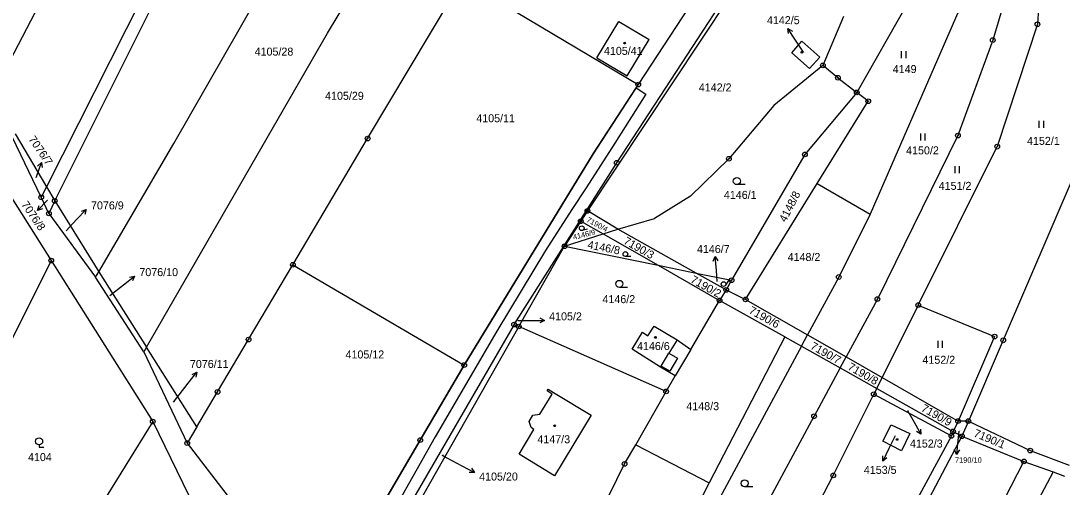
# Model space of a CAD drawing. Extents: x -593183 to -588034, y -1130415 to -1124994.
# Drawn here: x -589607.2 to -589386, y -1129979 to -1129879.8 of the extents above; entities that cross this region are included whole.
import ezdxf

# ---------------------------------------------------------------- set-up
doc = ezdxf.new("R2010")
doc.units = 0
for name, color, linetype in [('Vrstva 1', 7, 'Continuous'), ('Vrstva 16', 7, 'Continuous'), ('Vrstva 18', 7, 'Continuous'), ('Vrstva 19', 7, 'Continuous'), ('Vrstva 24', 7, 'Continuous'), ('Vrstva 25', 7, 'Continuous'), ('Vrstva 27', 7, 'Continuous'), ('Vrstva 4', 7, 'Continuous')]:
    doc.layers.add(name, color=color, linetype=linetype)

msp = doc.modelspace()

# ---------------------------------------------------------------- linework, layer by layer
at = {"layer": 'Vrstva 1'}
for p, q in [((-589480.62, -1129910.02), (-589360.45, -1129725.86)), ((-589557.83, -1129828.07), (-589601.77, -1129915.13)), ((-589389.62, -1129846.89), (-589400.72, -1129883.92)), ((-589574.73, -1129905.89), (-589544.48, -1129853.15)), ((-589542.05, -1129882.46), (-589525.81, -1129855.21)), ((-589600, -1129918.13), (-589569.41, -1129856.84)), ((-589595.43, -1129861.27), (-589613.31, -1129895.49)), ((-589450.25, -1129865.05), (-589486.84, -1129920.24)), ((-589390.38, -1129867.7), (-589391.22, -1129880.55)), ((-589533.53, -1129904.87), (-589513.4, -1129871.08)), ((-589513.4, -1129871.08), (-589476.03, -1129893.38)), ((-589405.7, -1129872.5), (-589426.79, -1129920.93)), ((-589463.65, -1129874.35), (-589476.03, -1129893.38)), ((-589419.07, -1129876.47), (-589429.63, -1129895.05)), ((-589484.82, -1129887.71), (-589480.2, -1129879.93)), ((-589480.2, -1129879.93), (-589473.75, -1129883.76)), ((-589432.4, -1129878.88), (-589436.81, -1129889.29)), ((-589580.53, -1129949.27), (-589542.05, -1129882.46)), ((-589391.22, -1129880.55), (-589399.77, -1129906.58)), ((-589478.41, -1129891.54), (-589473.75, -1129883.76)), ((-589443.43, -1129886.6), (-589441.27, -1129884.17)), ((-589441.27, -1129884.17), (-589437.48, -1129887.51)), ((-589400.72, -1129883.92), (-589408.13, -1129904.23)), ((-589439.63, -1129889.95), (-589443.43, -1129886.6)), ((-589484.82, -1129887.71), (-589478.41, -1129891.54)), ((-589437.48, -1129887.51), (-589439.63, -1129889.95)), ((-589436.81, -1129889.29), (-589447.2, -1129897.84)), ((-589433.62, -1129891.91), (-589436.81, -1129889.29)), ((-589476.03, -1129893.38), (-589485.61, -1129908.1)), ((-589433.62, -1129891.91), (-589429.63, -1129895.05)), ((-589429.63, -1129895.05), (-589440.62, -1129908.22)), ((-589427.17, -1129896.93), (-589429.63, -1129895.05)), ((-589447.2, -1129897.84), (-589456.79, -1129909.16)), ((-589438, -1129914.45), (-589427.17, -1129896.93)), ((-589602.89, -1129917.35), (-589608.96, -1129904.61)), ((-589608.41, -1129903.85), (-589601.77, -1129915.13)), ((-589408.13, -1129904.23), (-589425.24, -1129939)), ((-589590.66, -1129933.22), (-589574.73, -1129905.89)), ((-589549.41, -1129931.72), (-589533.53, -1129904.87)), ((-589416.54, -1129940.27), (-589399.77, -1129906.58)), ((-589485.61, -1129908.1), (-589513.01, -1129953.05)), ((-589456.79, -1129909.16), (-589464.96, -1129917.14)), ((-589440.62, -1129908.22), (-589456.22, -1129935)), ((-589502.43, -1129944.42), (-589480.62, -1129910.02)), ((-589612.63, -1129912.01), (-589600.74, -1129930.83)), ((-589383.19, -1129912.1), (-589398.51, -1129947.78)), ((-589601.77, -1129915.13), (-589602.89, -1129917.35)), ((-589601.77, -1129915.13), (-589600, -1129918.13)), ((-589453.22, -1129939.08), (-589438, -1129914.45)), ((-589438, -1129914.45), (-589426.79, -1129920.93)), ((-589601.26, -1129920.78), (-589602.89, -1129917.35)), ((-589464.96, -1129917.14), (-589472.61, -1129921.89)), ((-589600, -1129918.13), (-589601.26, -1129920.78)), ((-589600, -1129918.13), (-589590.66, -1129933.22)), ((-589601.26, -1129920.78), (-589591.37, -1129934.33)), ((-589488.26, -1129922.44), (-589491.7, -1129927.78)), ((-589486.84, -1129920.24), (-589488.26, -1129922.44)), ((-589488.26, -1129922.44), (-589483.5, -1129925.16)), ((-589480.35, -1129924.15), (-589486.84, -1129920.24)), ((-589480.35, -1129924.15), (-589472.61, -1129921.89)), ((-589426.79, -1129920.93), (-589433.43, -1129934.31)), ((-589483.5, -1129925.16), (-589480.35, -1129924.15)), ((-589463.73, -1129933.47), (-589480.35, -1129924.15)), ((-589491.7, -1129927.78), (-589483.5, -1129925.16)), ((-589483.5, -1129925.16), (-589471.84, -1129931.82)), ((-589501.42, -1129944.84), (-589491.7, -1129927.78)), ((-589491.7, -1129927.78), (-589471.84, -1129931.82)), ((-589600.74, -1129930.83), (-589640.92, -1130011.11)), ((-589600.74, -1129930.83), (-589579.18, -1129965.07)), ((-589591.37, -1129934.33), (-589590.66, -1129933.22)), ((-589590.66, -1129933.22), (-589580.53, -1129949.27)), ((-589558.83, -1129947.62), (-589549.41, -1129931.72)), ((-589549.41, -1129931.72), (-589513.01, -1129953.05)), ((-589471.84, -1129931.82), (-589458.75, -1129939.3)), ((-589471.84, -1129931.82), (-589463.73, -1129933.47)), ((-589457.35, -1129937.05), (-589463.73, -1129933.47)), ((-589463.73, -1129933.47), (-589456.22, -1129935)), ((-589581.05, -1129950.23), (-589591.37, -1129934.33)), ((-589456.22, -1129935), (-589457.35, -1129937.05)), ((-589433.43, -1129934.31), (-589440.07, -1129946.62)), ((-589457.35, -1129937.05), (-589458.75, -1129939.3)), ((-589457.35, -1129937.05), (-589453.22, -1129939.08)), ((-589464.86, -1129949.71), (-589458.75, -1129939.3)), ((-589444.87, -1129947.05), (-589458.75, -1129939.3)), ((-589453.22, -1129939.08), (-589440.07, -1129946.62)), ((-589425.24, -1129939), (-589431.88, -1129951.32)), ((-589416.54, -1129940.27), (-589424.23, -1129955.71)), ((-589416.54, -1129940.27), (-589400.35, -1129946.99)), ((-589502.43, -1129944.42), (-589530.46, -1129992.89)), ((-589502.43, -1129944.42), (-589501.42, -1129944.84)), ((-589501.42, -1129944.84), (-589526.32, -1129988.69)), ((-589470.12, -1129958.66), (-589501.42, -1129944.84)), ((-589477.3, -1129949.67), (-589475.15, -1129946.02)), ((-589475.15, -1129946.02), (-589474.03, -1129946.85)), ((-589474.03, -1129946.85), (-589472.69, -1129944.8)), ((-589472.69, -1129944.8), (-589467.75, -1129947.7)), ((-589441.36, -1129949.03), (-589440.07, -1129946.62)), ((-589440.07, -1129946.62), (-589431.88, -1129951.32)), ((-589565.42, -1129958.75), (-589558.83, -1129947.62)), ((-589467.75, -1129947.7), (-589464.86, -1129949.71)), ((-589444.87, -1129947.05), (-589460.97, -1129978.09)), ((-589444.87, -1129947.05), (-589441.36, -1129949.03)), ((-589400.35, -1129946.99), (-589408.1, -1129964.97)), ((-589398.51, -1129947.78), (-589405.89, -1129964.96)), ((-589580.53, -1129949.27), (-589581.05, -1129950.23)), ((-589581.05, -1129950.23), (-589571.87, -1129969.65)), ((-589569.84, -1129966.21), (-589580.53, -1129949.27)), ((-589471.34, -1129953.51), (-589477.3, -1129949.67)), ((-589441.36, -1129949.03), (-589474.58, -1130010.68)), ((-589464.86, -1129949.71), (-589468.19, -1129955.37)), ((-589441.36, -1129949.03), (-589433.14, -1129953.65)), ((-589513.01, -1129953.05), (-589522.35, -1129969.01)), ((-589433.14, -1129953.65), (-589431.88, -1129951.32)), ((-589431.88, -1129951.32), (-589424.23, -1129955.71)), ((-589468.19, -1129955.37), (-589471.34, -1129953.51)), ((-589470.12, -1129958.66), (-589468.19, -1129955.37)), ((-589433.14, -1129953.65), (-589438.69, -1129963.95)), ((-589433.14, -1129953.65), (-589425.38, -1129958.02)), ((-589425.38, -1129958.02), (-589424.23, -1129955.71)), ((-589424.23, -1129955.71), (-589408.1, -1129964.97)), ((-589569.84, -1129966.21), (-589565.42, -1129958.75)), ((-589496.96, -1129963.52), (-589494.31, -1129959.23)), ((-589495.38, -1129958.53), (-589495.18, -1129958.14)), ((-589494.31, -1129959.23), (-589495.38, -1129958.53)), ((-589495.18, -1129958.14), (-589494.07, -1129958.85)), ((-589494.07, -1129958.85), (-589486.04, -1129963.73)), ((-589476.58, -1129970), (-589470.12, -1129958.66)), ((-589434.61, -1129976.52), (-589426, -1129959.24)), ((-589425.38, -1129958.02), (-589426, -1129959.24)), ((-589426, -1129959.24), (-589409.51, -1129968.12)), ((-589425.38, -1129958.02), (-589409.14, -1129967.16)), ((-589499.23, -1129965.03), (-589498.47, -1129963.7)), ((-589498.47, -1129963.7), (-589496.96, -1129963.52)), ((-589486.04, -1129963.73), (-589493.84, -1129976.58)), ((-589466.31, -1130015.14), (-589438.69, -1129963.95)), ((-589579.18, -1129965.07), (-589614.91, -1130022.62)), ((-589579.18, -1129965.07), (-589571.51, -1129980.79)), ((-589569.84, -1129966.21), (-589571.87, -1129969.65)), ((-589498.78, -1129966.36), (-589499.23, -1129965.03)), ((-589498.2, -1129966.73), (-589498.78, -1129966.36)), ((-589424.08, -1129969.23), (-589422.3, -1129965.73)), ((-589422.3, -1129965.73), (-589418.31, -1129967.58)), ((-589408.1, -1129964.97), (-589409.14, -1129967.16)), ((-589405.89, -1129964.96), (-589408.1, -1129964.97)), ((-589405.89, -1129964.96), (-589407.27, -1129968.18)), ((-589405.89, -1129964.96), (-589392.76, -1129971.22)), ((-589501.37, -1129972.02), (-589498.2, -1129966.73)), ((-589407.27, -1129968.18), (-589434.57, -1130019.84)), ((-589409.51, -1129968.12), (-589430.53, -1130006.93)), ((-589418.31, -1129967.58), (-589420.11, -1129971.26)), ((-589409.14, -1129967.16), (-589409.51, -1129968.12)), ((-589409.14, -1129967.16), (-589407.27, -1129968.18)), ((-589407.27, -1129968.18), (-589394.1, -1129973.55)), ((-589571.87, -1129969.65), (-589558.95, -1129986.43)), ((-589522.35, -1129969.01), (-589532.46, -1129986.27)), ((-589478.95, -1129974.08), (-589476.58, -1129970)), ((-589476.58, -1129970), (-589460.97, -1129978.09)), ((-589420.11, -1129971.26), (-589424.08, -1129969.23)), ((-589493.84, -1129976.58), (-589501.37, -1129972.02)), ((-589392.76, -1129971.22), (-589384.52, -1129974.34)), ((-589486.17, -1129988.67), (-589478.95, -1129974.08)), ((-589401.02, -1129986.97), (-589394.1, -1129973.55)), ((-589394.1, -1129973.55), (-589387.91, -1129975.78)), ((-589387.91, -1129975.78), (-589454.79, -1130102.82)), ((-589446.17, -1129998.65), (-589434.61, -1129976.52)), ((-589387.91, -1129975.78), (-589385.47, -1129976.67)), ((-589460.97, -1129978.09), (-589470.63, -1129996.73))]:
    msp.add_line(p, q, dxfattribs=at)
at = {"layer": 'Vrstva 16'}
for p, q in [((-589440.93, -1129886.51), (-589442.61, -1129883.93)), ((-589603.95, -1129913.14), (-589603.82, -1129912.77)), ((-589601.54, -1129917.96), (-589601.58, -1129917.99)), ((-589597.61, -1129924.48), (-589595.36, -1129922.11)), ((-589459.24, -1129935.25), (-589459.45, -1129932.92)), ((-589588.31, -1129938.24), (-589585.4, -1129935.97)), ((-589501.64, -1129943.53), (-589498.97, -1129943.53)), ((-589574.76, -1129960.93), (-589571.65, -1129956.91)), ((-589418.81, -1129962.74), (-589417.45, -1129965.16)), ((-589421.45, -1129968.13), (-589422.77, -1129970.79)), ((-589407.9, -1129967.09), (-589408.11, -1129969.06)), ((-589517.75, -1129972.22), (-589513.49, -1129974.5))]:
    msp.add_line(p, q, dxfattribs=at)
at = {"layer": 'Vrstva 24'}
for centre, radius in [((-589391.22, -1129880.55), 0.5), ((-589391.22, -1129880.55), 0.0327), ((-589400.72, -1129883.92), 0.5), ((-589400.72, -1129883.92), 0.0327), ((-589436.81, -1129889.29), 0.5), ((-589436.81, -1129889.29), 0.0327), ((-589433.62, -1129891.91), 0.5), ((-589476.03, -1129893.38), 0.5), ((-589476.03, -1129893.38), 0.0327), ((-589433.62, -1129891.91), 0.0327), ((-589429.63, -1129895.05), 0.5), ((-589429.63, -1129895.05), 0.0327), ((-589427.17, -1129896.93), 0.5), ((-589427.17, -1129896.93), 0.0327), ((-589533.53, -1129904.87), 0.5), ((-589408.13, -1129904.23), 0.5), ((-589408.13, -1129904.23), 0.0327), ((-589533.53, -1129904.87), 0.0327), ((-589399.77, -1129906.58), 0.5), ((-589399.77, -1129906.58), 0.0327), ((-589456.79, -1129909.16), 0.5), ((-589456.79, -1129909.16), 0.0327), ((-589440.62, -1129908.22), 0.5), ((-589440.62, -1129908.22), 0.0327), ((-589480.62, -1129910.02), 0.5), ((-589480.62, -1129910.02), 0.0327), ((-589602.89, -1129917.35), 0.5), ((-589602.89, -1129917.35), 0.0327), ((-589600, -1129918.13), 0.5), ((-589600, -1129918.13), 0.0327), ((-589486.84, -1129920.24), 0.5), ((-589486.84, -1129920.24), 0.0327), ((-589601.26, -1129920.78), 0.5), ((-589601.26, -1129920.78), 0.0327), ((-589488.26, -1129922.44), 0.5), ((-589488.26, -1129922.44), 0.0327), ((-589491.7, -1129927.78), 0.5), ((-589491.7, -1129927.78), 0.0327), ((-589600.74, -1129930.83), 0.5), ((-589600.74, -1129930.83), 0.0327), ((-589549.41, -1129931.72), 0.5), ((-589549.41, -1129931.72), 0.0327), ((-589456.22, -1129935), 0.5), ((-589456.22, -1129935), 0.0327), ((-589433.43, -1129934.31), 0.5), ((-589433.43, -1129934.31), 0.0327), ((-589457.35, -1129937.05), 0.5), ((-589457.35, -1129937.05), 0.0327), ((-589458.75, -1129939.3), 0.5), ((-589458.75, -1129939.3), 0.0327), ((-589453.22, -1129939.08), 0.5), ((-589453.22, -1129939.08), 0.0327), ((-589425.24, -1129939), 0.5), ((-589425.24, -1129939), 0.0327), ((-589416.54, -1129940.27), 0.5), ((-589416.54, -1129940.27), 0.0327), ((-589502.43, -1129944.42), 0.5), ((-589502.43, -1129944.42), 0.0327), ((-589501.42, -1129944.84), 0.5), ((-589501.42, -1129944.84), 0.0327), ((-589400.35, -1129946.99), 0.5), ((-589558.83, -1129947.62), 0.5), ((-589558.83, -1129947.62), 0.0327), ((-589400.35, -1129946.99), 0.0327), ((-589398.51, -1129947.78), 0.5), ((-589398.51, -1129947.78), 0.0327), ((-589513.01, -1129953.05), 0.5), ((-589513.01, -1129953.05), 0.0327), ((-589565.42, -1129958.75), 0.5), ((-589565.42, -1129958.75), 0.0327), ((-589470.12, -1129958.66), 0.5), ((-589470.12, -1129958.66), 0.0327), ((-589426, -1129959.24), 0.5), ((-589426, -1129959.24), 0.0327), ((-589438.69, -1129963.95), 0.5), ((-589438.69, -1129963.95), 0.0327), ((-589408.1, -1129964.97), 0.5), ((-589405.89, -1129964.96), 0.5), ((-589579.18, -1129965.07), 0.5), ((-589579.18, -1129965.07), 0.0327), ((-589409.14, -1129967.16), 0.5), ((-589408.1, -1129964.97), 0.0327), ((-589405.89, -1129964.96), 0.0327), ((-589522.35, -1129969.01), 0.5), ((-589409.51, -1129968.12), 0.5), ((-589409.51, -1129968.12), 0.0327), ((-589409.14, -1129967.16), 0.0327), ((-589407.27, -1129968.18), 0.5), ((-589407.27, -1129968.18), 0.0327), ((-589571.87, -1129969.65), 0.5), ((-589571.87, -1129969.65), 0.0327), ((-589522.35, -1129969.01), 0.0327), ((-589392.76, -1129971.22), 0.5), ((-589394.1, -1129973.55), 0.5), ((-589392.76, -1129971.22), 0.0327), ((-589478.95, -1129974.08), 0.5), ((-589478.95, -1129974.08), 0.0327), ((-589394.1, -1129973.55), 0.0327), ((-589434.61, -1129976.52), 0.5), ((-589434.61, -1129976.52), 0.0327)]:
    msp.add_circle(centre, radius, dxfattribs=at)
at = {"layer": 'Vrstva 25'}
for p, q in [((-589442.61, -1129883.93), (-589444.24, -1129881.41)), ((-589420.16, -1129886.29), (-589420.16, -1129887.79)), ((-589419.14, -1129887.79), (-589419.14, -1129886.29)), ((-589390.9, -1129901.06), (-589390.9, -1129902.56)), ((-589389.88, -1129902.56), (-589389.88, -1129901.06)), ((-589416.09, -1129903.79), (-589416.09, -1129905.29)), ((-589415.07, -1129905.29), (-589415.07, -1129903.79)), ((-589603.82, -1129912.77), (-589602.84, -1129909.93)), ((-589408.8, -1129910.71), (-589408.8, -1129912.21)), ((-589407.78, -1129912.21), (-589407.78, -1129910.71)), ((-589453.34, -1129914.66), (-589455.09, -1129914.66)), ((-589601.58, -1129917.99), (-589603.65, -1129920.16)), ((-589595.36, -1129922.11), (-589593.3, -1129919.93)), ((-589486.79, -1129924.14), (-589487.93, -1129924.42)), ((-589477.61, -1129929.92), (-589478.78, -1129929.92)), ((-589459.45, -1129932.92), (-589459.73, -1129929.93)), ((-589585.4, -1129935.97), (-589583.03, -1129934.12)), ((-589456.87, -1129935.07), (-589457.47, -1129936.08)), ((-589478.3, -1129936.53), (-589480.05, -1129936.53)), ((-589498.97, -1129943.53), (-589495.97, -1129943.53)), ((-589412.42, -1129947.89), (-589412.42, -1129949.39)), ((-589411.4, -1129949.39), (-589411.4, -1129947.89)), ((-589571.65, -1129956.91), (-589569.81, -1129954.54)), ((-589417.45, -1129965.16), (-589415.99, -1129967.78)), ((-589603.33, -1129970.02), (-589603.33, -1129970.52)), ((-589603.33, -1129970.52), (-589602.31, -1129970.52)), ((-589422.77, -1129970.79), (-589424.11, -1129973.48)), ((-589408.11, -1129969.06), (-589408.42, -1129972.04)), ((-589513.49, -1129974.5), (-589510.84, -1129975.91)), ((-589451.69, -1129978.95), (-589453.44, -1129978.95))]:
    msp.add_line(p, q, dxfattribs=at)
for points in [[(-589444.12, -1129882.52), (-589444.24, -1129881.41), (-589443.28, -1129881.98)], [(-589603.64, -1129910.72), (-589602.84, -1129909.93), (-589602.7, -1129911.04)], [(-589602.6, -1129919.78), (-589603.65, -1129920.16), (-589603.32, -1129919.09)], [(-589594.35, -1129920.31), (-589593.3, -1129919.93), (-589593.62, -1129921)], [(-589460.13, -1129930.97), (-589459.73, -1129929.93), (-589459.14, -1129930.88)], [(-589584.13, -1129934.35), (-589583.03, -1129934.12), (-589583.52, -1129935.13)], [(-589496.97, -1129943.03), (-589495.97, -1129943.53), (-589496.97, -1129944.03)], [(-589570.82, -1129955.02), (-589569.81, -1129954.54), (-589570.03, -1129955.64)], [(-589416.04, -1129966.66), (-589415.99, -1129967.78), (-589416.91, -1129967.15)], [(-589407.82, -1129971.1), (-589408.42, -1129972.04), (-589408.82, -1129971)], [(-589423.21, -1129972.8), (-589424.11, -1129973.48), (-589424.11, -1129972.36)], [(-589511.49, -1129975), (-589510.84, -1129975.91), (-589511.96, -1129975.88)]]:
    msp.add_lwpolyline(points, dxfattribs=at)
for centre, radius in [((-589478.92, -1129884.56), 0.175), ((-589478.92, -1129884.56), 0.15), ((-589441.28, -1129886.51), 0.175), ((-589441.28, -1129886.51), 0.15), ((-589455.09, -1129913.91), 0.75), ((-589488.05, -1129923.93), 0.503), ((-589478.78, -1129929.42), 0.503), ((-589480.05, -1129935.78), 0.75), ((-589457.9, -1129935.82), 0.503), ((-589472.38, -1129947.17), 0.175), ((-589472.38, -1129947.17), 0.15), ((-589493.79, -1129965.96), 0.175), ((-589493.79, -1129965.96), 0.15), ((-589603.33, -1129969.27), 0.75), ((-589421.04, -1129968.88), 0.175), ((-589421.04, -1129968.88), 0.15), ((-589453.44, -1129978.2), 0.75)]:
    msp.add_circle(centre, radius, dxfattribs=at)
at = {"layer": 'Vrstva 27'}
for p, q in [((-589485.61, -1129908.1), (-589476.48, -1129894.08)), ((-589474.4, -1129895.4), (-589481.04, -1129905.85)), ((-589476.48, -1129894.08), (-589474.4, -1129895.4)), ((-589481.04, -1129905.85), (-589487.12, -1129915.34)), ((-589513.01, -1129953.05), (-589485.61, -1129908.1)), ((-589487.12, -1129915.34), (-589490.15, -1129919.93)), ((-589490.15, -1129919.93), (-589495.75, -1129928.66)), ((-589495.75, -1129928.66), (-589506.11, -1129945.82)), ((-589506.11, -1129945.82), (-589519.19, -1129968.33)), ((-589522.35, -1129969.01), (-589513.01, -1129953.05)), ((-589519.19, -1129968.33), (-589530.23, -1129987.86)), ((-589532.46, -1129986.27), (-589522.35, -1129969.01))]:
    msp.add_line(p, q, dxfattribs=at)
at = {"layer": 'Vrstva 4'}
for p, q in [((-589467.75, -1129947.7), (-589469.56, -1129950.49)), ((-589471.18, -1129953.25), (-589469.56, -1129950.49)), ((-589469.56, -1129950.49), (-589467.73, -1129951.56)), ((-589471.18, -1129953.25), (-589471.34, -1129953.51)), ((-589469.35, -1129954.32), (-589471.18, -1129953.25)), ((-589467.73, -1129951.56), (-589469.35, -1129954.32))]:
    msp.add_line(p, q, dxfattribs=at)

# ---------------------------------------------------------------- texts
at = {"layer": 'Vrstva 16'}
for s, height, p in [('4142/5', 1.7, (-589448.7, -1129880.52)), ('7076/9', 1.7, (-589592.3, -1129919.93)), ('4146/7', 1.7, (-589463.57, -1129929.21)), ('7076/10', 1.7, (-589582.03, -1129934.12)), ('4105/2', 1.7, (-589494.97, -1129943.53)), ('7076/11', 1.7, (-589571.29, -1129953.66)), ('4152/3', 1.7, (-589418.32, -1129970.59)), ('7190/10', 1.14, (-589408.75, -1129973.82)), ('4153/5', 1.7, (-589428.11, -1129976.19)), ('4105/20', 1.7, (-589509.84, -1129977.61))]:
    msp.add_text(s, height=height, dxfattribs=at).set_placement(p)
for s, rotation, p in [('7076/7', 304.6169, (-589605.67, -1129905.01)), ('7076/8', 304.2436, (-589607.18, -1129918.89))]:
    msp.add_text(s, height=1.7, rotation=rotation, dxfattribs=at).set_placement(p)
at = {"layer": 'Vrstva 18'}
for s, height, p in [('4105/28', 1.7, (-589557.54, -1129887.21)), ('4149', 1.7, (-589421.97, -1129890.92)), ('4142/2', 1.7, (-589463.17, -1129894.83)), ('4105/29', 1.7, (-589542.57, -1129896.61)), ('4105/11', 1.7, (-589510.45, -1129901.39)), ('4152/1', 1.7, (-589393.44, -1129906.2)), ('4150/2', 1.7, (-589419.13, -1129908.22)), ('7076/7', 0.1, (-589604.16, -1129913.14)), ('4151/2', 1.7, (-589412.21, -1129915.77)), ('7076/8', 0.1, (-589601.75, -1129917.96)), ('4146/1', 1.7, (-589457.85, -1129917.69)), ('7076/9', 0.1, (-589597.61, -1129924.48)), ('4148/2', 1.7, (-589444.3, -1129930.91)), ('4146/7', 0.1, (-589459.24, -1129935.25)), ('7076/10', 0.1, (-589588.31, -1129938.24)), ('4146/2', 1.7, (-589483.64, -1129939.87)), ('4105/2', 0.1, (-589501.64, -1129943.53)), ('4105/12', 1.7, (-589538.23, -1129951.64)), ('4152/2', 1.7, (-589415.66, -1129952.77)), ('7076/11', 0.1, (-589574.76, -1129960.93)), ('4148/3', 1.7, (-589465.82, -1129962.64)), ('4152/3', 0.1, (-589418.81, -1129962.74)), ('7190/10', 0.1, (-589407.9, -1129967.09)), ('4104', 1.7, (-589605.69, -1129973.47)), ('4105/20', 0.1, (-589517.75, -1129972.22))]:
    msp.add_text(s, height=height, dxfattribs=at).set_placement(p)
for s, height, rotation, p in [('4148/8', 1.7, 62.8961, (-589444.69, -1129922.79)), ('7190/4', 1.14, 331.4381, (-589487.13, -1129922.48)), ('4146/9', 1.14, 13.3986, (-589489.77, -1129926.39)), ('4146/8', 1.7, 348.7257, (-589486.92, -1129928.19)), ('7190/3', 1.7, 330.492, (-589479.32, -1129927.14)), ('7190/2', 1.7, 330.7274, (-589465.1, -1129935.37)), ('7190/6', 1.7, 331.218, (-589452.71, -1129941.93)), ('7190/7', 1.7, 330.5604, (-589439.63, -1129949.5)), ('7190/8', 1.7, 329.874, (-589431.69, -1129953.89)), ('7190/9', 1.7, 330.5896, (-589416.08, -1129962.73)), ('7190/1', 1.7, 337.106, (-589404.92, -1129968.17))]:
    msp.add_text(s, height=height, rotation=rotation, dxfattribs=at).set_placement(p)
at = {"layer": 'Vrstva 19'}
for s, height, p in [('4105/41', 1.7, (-589483.33, -1129887.05)), ('4142/5', 0.1, (-589440.93, -1129886.51)), ('4146/6', 1.7, (-589476.3, -1129949.85)), ('4147/3', 1.7, (-589497.47, -1129969.68)), ('4153/5', 0.1, (-589421.45, -1129968.13))]:
    msp.add_text(s, height=height, dxfattribs=at).set_placement(p)

doc.saveas('drawing.dxf')
